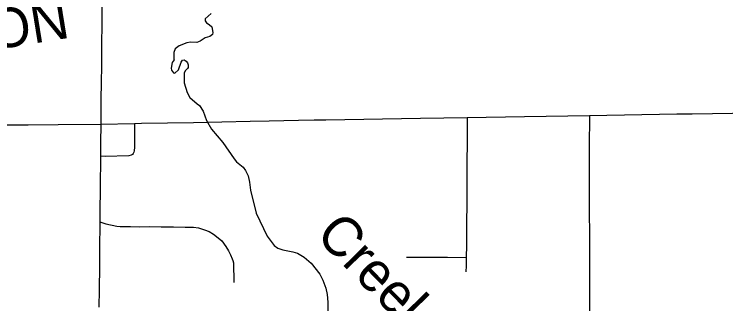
# Model space of a CAD drawing. Extents: x -19 to 366, y -4 to 359.
# Drawn here: x 147.018 to 148.461, y 183.524 to 184.112 of the extents above; entities that cross this region are included whole.
import ezdxf

# ---------------------------------------------------------------- set-up
doc = ezdxf.new("R2010")
doc.units = 0
for name, color, linetype in [('R_Striping', 7, 'Continuous'), ('R_Survey Control', 7, 'Continuous'), ('R_Temp Easement', 7, 'Continuous'), ('R_Water Annot', 7, 'Continuous'), ('Sheet Fence', 7, 'Continuous')]:
    doc.layers.add(name, color=color, linetype=linetype)

msp = doc.modelspace()

# ---------------------------------------------------------------- linework, layer by layer
at = {"layer": 'R_Striping'}
for points in [[(147.1936, 184.2305), (147.1948, 184.2002), (147.1952, 184.1696), (147.1954, 184.1366), (147.195, 184.0059), (147.1945, 183.9745), (147.1938, 183.9374), (147.1935, 183.8998), (147.1936, 183.8879)], [(148.0527, 183.9036), (147.9365, 183.9017)], [(148.1845, 183.9058), (148.0527, 183.9036)], [(148.1845, 183.9058), (148.1839, 183.8421), (148.1837, 183.8039), (148.1841, 183.7211), (148.1847, 183.6548), (148.1844, 183.6045), (148.1844, 183.5683)], [(148.3617, 183.9087), (148.1845, 183.9058)], [(148.3929, 183.9093), (148.3617, 183.9087)], [(148.5158, 183.9113), (148.3929, 183.9093)], [(147.2622, 183.8897), (147.2621, 183.8697), (147.2621, 183.8422), (147.2615, 183.8345), (147.2608, 183.8317), (147.2595, 183.8294), (147.2577, 183.8273), (147.2553, 183.8255), (147.2504, 183.8248), (147.2022, 183.8234), (147.1931, 183.8237)], [(147.2622, 183.8897), (147.1936, 183.8879)], [(147.5351, 183.8949), (147.4961, 183.8942), (147.3813, 183.8914), (147.2764, 183.89), (147.2622, 183.8897)], [(147.5946, 183.8961), (147.5351, 183.8949)], [(147.8417, 183.9001), (147.6497, 183.897), (147.6264, 183.8967), (147.5946, 183.8961)], [(147.9365, 183.9017), (147.8417, 183.9001)], [(147.9365, 183.9017), (147.9361, 183.8667), (147.9358, 183.7967)], [(147.0462, 183.887), (146.9922, 183.8868), (146.8986, 183.887), (146.8621, 183.887), (146.8333, 183.8873), (146.8067, 183.887), (146.7611, 183.887), (146.7446, 183.8867), (146.7048, 183.8856), (146.6909, 183.8854), (146.6832, 183.8851), (146.6753, 183.8843), (146.6678, 183.8834), (146.6622, 183.8823), (146.6561, 183.8804), (146.6513, 183.8785), (146.6465, 183.876), (146.64, 183.8721)], [(147.1072, 183.8875), (147.0462, 183.887)], [(147.1936, 183.8879), (147.1072, 183.8875)], [(147.1936, 183.8879), (147.1931, 183.851), (147.1931, 183.8237)], [(147.1931, 183.8237), (147.1926, 183.7588), (147.1918, 183.7108), (147.1916, 183.6908)], [(147.9358, 183.7967), (147.9359, 183.7716), (147.935, 183.644), (147.9342, 183.6179)], [(147.1916, 183.6908), (147.1911, 183.6336), (147.1906, 183.6007), (147.1902, 183.5526), (147.1897, 183.5175)], [(147.1916, 183.6908), (147.2037, 183.6864), (147.226, 183.6821), (147.2325, 183.6812), (147.2538, 183.6813), (147.2726, 183.6807), (147.2916, 183.6813), (147.3159, 183.6807), (147.3411, 183.6807), (147.3643, 183.6801), (147.3815, 183.6799), (147.3916, 183.6782), (147.4039, 183.6745), (147.413, 183.6707), (147.4223, 183.6655), (147.4316, 183.6583), (147.4389, 183.6518), (147.4472, 183.6405), (147.4526, 183.6318), (147.4568, 183.6238), (147.4601, 183.6158), (147.4612, 183.6124), (147.4624, 183.6077), (147.4636, 183.5677)], [(147.9342, 183.6179), (147.9342, 183.6013), (147.9338, 183.5891)], [(148.1844, 183.5683), (148.1844, 183.5356)], [(148.1844, 183.5356), (148.1842, 183.4915)]]:
    msp.add_lwpolyline(points, dxfattribs=at)
at = {"layer": 'R_Survey Control'}
msp.add_lwpolyline([(147.9342, 183.6179), (147.8966, 183.6184), (147.8561, 183.6184), (147.8135, 183.6182)], dxfattribs=at)
at = {"layer": 'R_Temp Easement'}
for points in [[(147.4175, 184.1132), (147.4054, 184.1024), (147.4049, 184.0982), (147.4079, 184.0944), (147.4132, 184.091), (147.4185, 184.0859), (147.4209, 184.0745), (147.4199, 184.0703), (147.4146, 184.0667), (147.4053, 184.0635), (147.3951, 184.0568), (147.3883, 184.0545), (147.3752, 184.0548), (147.3683, 184.0539), (147.3528, 184.0478), (147.3443, 184.0413), (147.3416, 184.0341), (147.3419, 184.0204), (147.3421, 184.0191), (147.3383, 184.0139), (147.3364, 184.002), (147.3372, 183.998), (147.3408, 183.9929), (147.3437, 183.9921), (147.351, 183.9986), (147.3567, 184.0147), (147.359, 184.0184), (147.3627, 184.0191), (147.3667, 184.0167), (147.3696, 184.0131), (147.3709, 184.0089), (147.3704, 184.0039), (147.3691, 184.0015), (147.3643, 183.9967), (147.3624, 183.9923), (147.3627, 183.9726), (147.3688, 183.9532), (147.3741, 183.943), (147.389, 183.9301), (147.3935, 183.9265), (147.4014, 183.9152), (147.4079, 183.8958)], [(147.4079, 183.8958), (147.4183, 183.8787), (147.4408, 183.8516), (147.4637, 183.8181), (147.4688, 183.812), (147.4821, 183.8016), (147.4871, 183.795), (147.4922, 183.7838), (147.4951, 183.7714), (147.4969, 183.7549), (147.5084, 183.7079), (147.5311, 183.6618), (147.5452, 183.6428), (147.5522, 183.6375), (147.5626, 183.6338), (147.5832, 183.6298), (147.5923, 183.6268), (147.6058, 183.619), (147.62, 183.6065), (147.6374, 183.5842), (147.6438, 183.5724), (147.6501, 183.5563), (147.6526, 183.5436), (147.6536, 183.528), (147.6537, 183.4879)]]:
    msp.add_lwpolyline(points, dxfattribs=at)
at = {"layer": 'Sheet Fence'}
for points in [[(154.1159, 1.8709), (153.9063, 10.4874), (153.696, 19.1041), (153.485, 27.7209), (153.2733, 36.3378), (153.0608, 44.9549), (152.8476, 53.5721), (152.6337, 62.1894), (152.419, 70.8069), (152.2036, 79.4245), (151.9875, 88.0422), (151.7707, 96.6601), (151.5531, 105.2782), (151.3348, 113.8963), (151.1158, 122.5147), (150.8961, 131.1331), (150.6757, 139.7517), (150.4545, 148.3704), (150.2326, 156.9893), (150.0101, 165.6083), (149.7867, 174.2275), (149.5627, 182.8468), (149.338, 191.4662), (149.1125, 200.0858), (148.8864, 208.7055), (148.6595, 217.3254), (148.4319, 225.9454), (148.2037, 234.5655), (147.9747, 243.1858), (147.745, 251.8063), (147.5146, 260.4269), (147.2835, 269.0476), (147.0517, 277.6685), (146.8191, 286.2895), (146.5859, 294.9106), (146.352, 303.5319), (146.1174, 312.1534), (145.8821, 320.775), (145.6461, 329.3967), (145.4094, 338.0186), (145.172, 346.6406)], [(0, 180.8999), (7.1228, 180.9044), (14.2457, 180.9176), (21.3685, 180.9397), (28.4912, 180.9706), (35.614, 181.0103), (42.7366, 181.0589), (49.8592, 181.1163), (56.9818, 181.1825), (64.1042, 181.2575), (71.2266, 181.3414), (78.3488, 181.4341), (85.4709, 181.5357), (92.5929, 181.646), (99.7147, 181.7652), (106.8364, 181.8933), (113.9579, 182.0301), (121.0793, 182.1758), (128.2005, 182.3303), (135.3214, 182.4936), (142.4422, 182.6658), (149.5627, 182.8468), (156.683, 183.0366), (163.8031, 183.2352), (170.9229, 183.4427), (178.0425, 183.659), (185.1617, 183.8841), (192.2807, 184.1181), (199.3994, 184.3608), (206.5178, 184.6124), (213.6359, 184.8728), (220.7537, 185.1421), (227.8711, 185.4201), (234.9881, 185.707), (242.1048, 186.0027), (249.2212, 186.3073), (256.3371, 186.6206), (263.4526, 186.9428), (270.5678, 187.2738), (277.6825, 187.6136), (284.7968, 187.9622), (291.9107, 188.3197), (299.0241, 188.6859), (306.1371, 189.061), (313.2495, 189.4449), (320.3615, 189.8377), (327.4731, 190.2392), (334.5841, 190.6495), (341.6946, 191.0687)]]:
    msp.add_spline(points, degree=3, dxfattribs=at)

# ---------------------------------------------------------------- texts
at = {"layer": 'R_Temp Easement'}
msp.add_text('Creek', height=0.08, rotation=314.296, dxfattribs=at).set_placement((147.6266, 183.6616))
at = {"layer": 'R_Water Annot'}
msp.add_text('UNION', height=0.08, rotation=9.1719, dxfattribs=at).set_placement((146.793, 184.0094))

doc.saveas('drawing.dxf')
